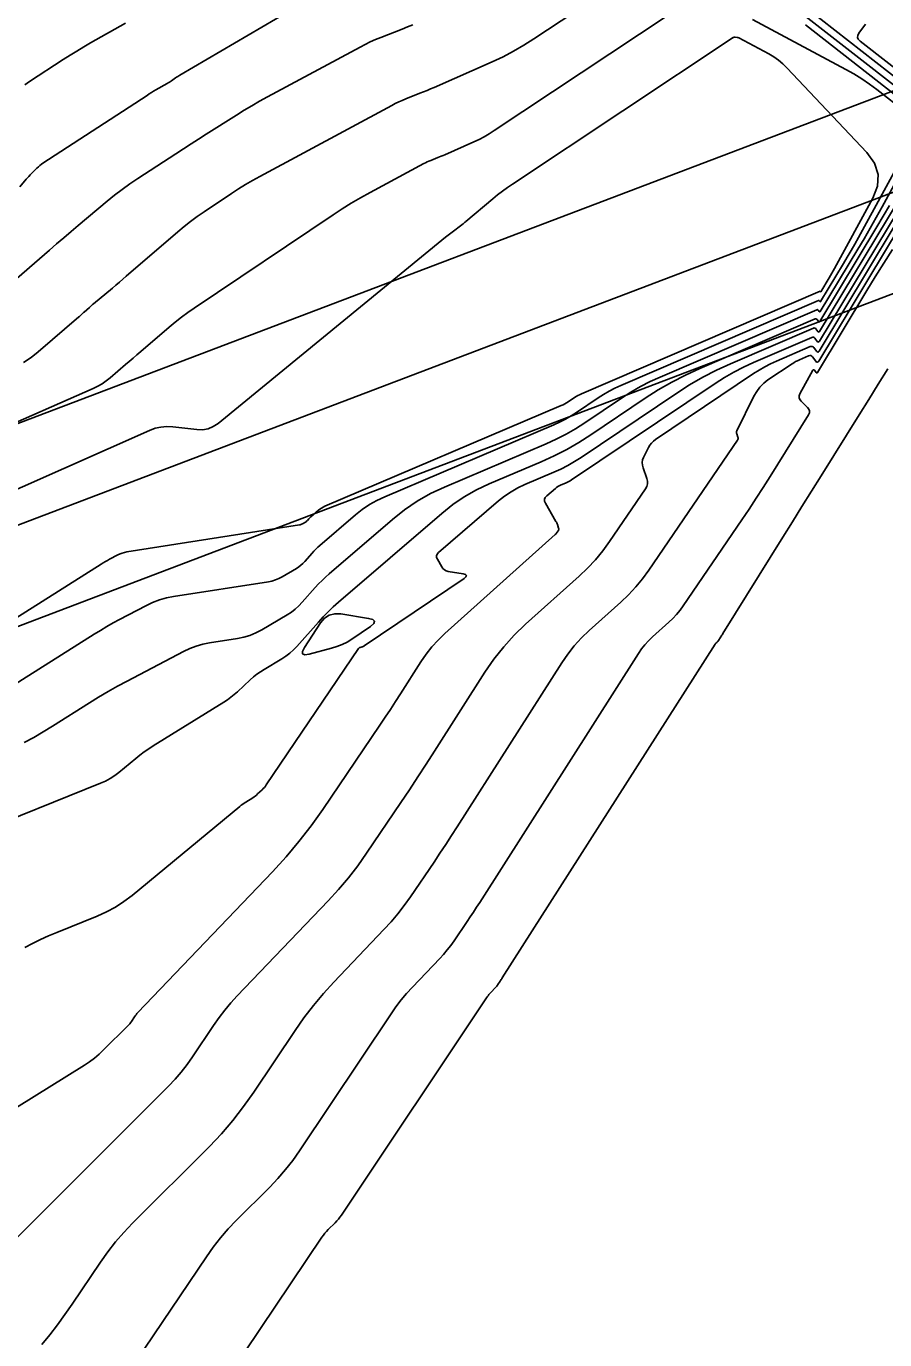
# Model space of a CAD drawing. Extents: x 658976 to 668726, y 639543 to 647196.
# Drawn here: x 662043.6 to 662088.9, y 641733.2 to 641802.5 of the extents above; entities that cross this region are included whole.
import ezdxf

# ---------------------------------------------------------------- set-up
doc = ezdxf.new("R2010")
doc.units = 0
for name, color, linetype in [('Ex_Major Contours', 7, 'Continuous'), ('Ex_Minor Contours', 7, 'Continuous'), ('R_Water', 7, 'Continuous')]:
    doc.layers.add(name, color=color, linetype=linetype)

msp = doc.modelspace()

# ---------------------------------------------------------------- linework, layer by layer
at = {"layer": 'Ex_Major Contours'}
for points in [[(662043.5, 641784.758), (662043.895, 641785.027), (662044.271, 641785.327), (662046.425, 641787.172), (662046.448, 641787.193), (662046.471, 641787.214), (662046.494, 641787.235), (662046.516, 641787.257), (662046.604, 641787.345), (662046.626, 641787.367), (662046.648, 641787.388), (662046.671, 641787.409), (662046.695, 641787.43), (662046.976, 641787.676), (662047.031, 641787.723), (662047.086, 641787.771), (662047.142, 641787.818), (662047.197, 641787.864), (662048.189, 641788.696), (662048.372, 641788.85), (662048.555, 641789.005), (662048.738, 641789.16), (662048.92, 641789.316), (662051.639, 641791.654), (662051.973, 641791.933), (662052.316, 641792.202), (662052.666, 641792.461), (662053.024, 641792.709), (662054.473, 641793.68), (662054.838, 641793.919), (662055.208, 641794.148), (662055.584, 641794.368), (662055.965, 641794.579), (662062.94, 641798.331), (662063.119, 641798.424), (662063.3, 641798.511), (662063.484, 641798.593), (662063.67, 641798.67), (662064.42, 641798.965), (662064.607, 641799.04), (662064.794, 641799.117), (662064.979, 641799.195), (662065.164, 641799.276), (662068.237, 641800.633), (662068.804, 641800.898), (662069.358, 641801.186), (662069.9, 641801.498), (662070.429, 641801.833), (662074.089, 641804.26)], [(662084.757, 641802.571), (662090.005, 641798.48)], [(662044.47, 641732.963), (662044.889, 641733.482), (662045.294, 641734.011), (662045.686, 641734.55), (662046.065, 641735.099), (662047.554, 641737.313), (662047.939, 641737.856), (662048.349, 641738.379), (662048.784, 641738.881), (662049.243, 641739.363), (662053.304, 641743.417), (662053.943, 641744.087), (662054.546, 641744.785), (662055.115, 641745.513), (662055.648, 641746.27), (662057.827, 641749.531), (662058.298, 641750.203), (662058.797, 641750.853), (662059.324, 641751.481), (662059.878, 641752.087), (662062.519, 641754.849), (662062.895, 641755.259), (662063.252, 641755.683), (662063.591, 641756.121), (662063.912, 641756.574), (662065.16, 641758.416), (662065.47, 641758.878), (662065.778, 641759.341), (662066.081, 641759.807), (662066.382, 641760.275), (662071.899, 641768.922), (662072.216, 641769.385), (662072.563, 641769.823), (662072.938, 641770.236), (662073.343, 641770.625), (662075.021, 641772.129), (662075.427, 641772.516), (662075.809, 641772.926), (662076.164, 641773.358), (662076.494, 641773.812), (662081.175, 641780.676), (662081.196, 641780.713), (662081.206, 641780.752), (662081.206, 641780.793), (662081.196, 641780.834), (662081.137, 641781.003), (662081.126, 641781.045), (662081.124, 641781.087), (662081.131, 641781.128), (662081.146, 641781.168), (662082.045, 641782.996), (662082.188, 641783.245), (662082.359, 641783.47), (662082.559, 641783.67), (662082.786, 641783.845), (662084.054, 641784.696), (662084.148, 641784.756), (662084.244, 641784.811), (662084.343, 641784.862), (662084.444, 641784.908), (662084.928, 641785.116), (662084.99, 641785.134), (662085.046, 641785.13), (662085.096, 641785.105), (662085.141, 641785.059), (662085.308, 641784.833), (662085.349, 641784.791), (662085.389, 641784.778), (662085.427, 641784.795), (662085.464, 641784.84), (662093.221, 641797.709)], [(662090.503, 641796.081), (662088.813, 641792.986), (662088.499, 641792.42), (662088.18, 641791.857), (662087.855, 641791.297), (662087.524, 641790.741), (662085.543, 641787.456), (662085.531, 641787.44), (662085.518, 641787.435), (662085.504, 641787.439), (662085.49, 641787.453), (662085.434, 641787.53), (662085.418, 641787.545), (662085.401, 641787.554), (662085.382, 641787.555), (662085.361, 641787.549), (662077.104, 641784.001), (662076.573, 641783.759), (662076.056, 641783.493), (662075.552, 641783.203), (662075.061, 641782.889), (662073.122, 641781.587), (662072.63, 641781.273), (662072.126, 641780.984), (662071.608, 641780.719), (662071.078, 641780.478), (662065.713, 641778.196), (662064.976, 641777.848), (662064.272, 641777.447), (662063.601, 641776.993), (662062.964, 641776.486), (662059.63, 641773.619), (662059.437, 641773.447), (662059.25, 641773.269), (662059.069, 641773.084), (662058.894, 641772.893), (662058.207, 641772.116), (662058.028, 641771.93), (662057.837, 641771.759), (662057.634, 641771.604), (662057.417, 641771.464), (662056.067, 641770.665), (662055.763, 641770.504), (662055.447, 641770.373), (662055.12, 641770.273), (662054.782, 641770.204), (662053.31, 641769.974), (662052.955, 641769.904), (662052.609, 641769.805), (662052.272, 641769.679), (662051.945, 641769.524), (662048.965, 641767.96), (662048.458, 641767.688), (662047.957, 641767.405), (662047.462, 641767.113), (662046.972, 641766.81), (662045.025, 641765.581), (662044.535, 641765.28), (662044.037, 641764.993), (662043.531, 641764.719)]]:
    msp.add_lwpolyline(points, dxfattribs=at)
at = {"layer": 'Ex_Minor Contours'}
for points in [[(662082.1, 641805.109), (662090.68, 641798.421)], [(662043.303, 641794.028), (662043.644, 641794.429), (662043.711, 641794.507), (662043.779, 641794.583), (662043.849, 641794.658), (662043.92, 641794.731), (662044.207, 641795.023), (662044.28, 641795.094), (662044.357, 641795.161), (662044.438, 641795.223), (662044.522, 641795.281), (662050.016, 641798.859), (662050.131, 641798.932), (662050.247, 641799.005), (662050.365, 641799.075), (662050.483, 641799.144), (662051.081, 641799.485), (662051.138, 641799.519), (662051.195, 641799.554), (662051.251, 641799.59), (662051.306, 641799.627), (662051.524, 641799.78), (662051.579, 641799.818), (662051.635, 641799.855), (662051.692, 641799.89), (662051.749, 641799.924), (662059.681, 641804.58)], [(662030.854, 641776.215), (662047.177, 641783.399), (662047.416, 641783.514), (662047.644, 641783.647), (662047.862, 641783.795), (662048.069, 641783.96), (662048.878, 641784.653), (662049.08, 641784.827), (662049.282, 641785), (662049.484, 641785.173), (662049.686, 641785.347), (662051.179, 641786.63), (662051.498, 641786.897), (662051.826, 641787.154), (662052.16, 641787.401), (662052.503, 641787.638), (662059.834, 641792.555), (662060.311, 641792.866), (662060.796, 641793.166), (662061.288, 641793.454), (662061.786, 641793.731), (662064.625, 641795.257), (662064.713, 641795.303), (662064.803, 641795.347), (662064.895, 641795.387), (662064.987, 641795.425), (662065.36, 641795.572), (662065.452, 641795.609), (662065.545, 641795.647), (662065.637, 641795.686), (662065.729, 641795.726), (662067.254, 641796.4), (662067.535, 641796.532), (662067.811, 641796.675), (662068.079, 641796.829), (662068.342, 641796.996), (662077.519, 641803.082)], [(662081.969, 641802.859), (662086.896, 641800.226), (662087.321, 641799.987), (662087.734, 641799.731), (662088.136, 641799.457), (662088.527, 641799.165), (662090.067, 641797.965)], [(662084.871, 641803.416), (662091.355, 641798.362)], [(662042.62, 641788.738), (662044.867, 641790.695), (662045.245, 641791.023), (662045.624, 641791.348), (662046.005, 641791.672), (662046.387, 641791.994), (662047.919, 641793.279), (662048.307, 641793.594), (662048.703, 641793.897), (662049.108, 641794.187), (662049.523, 641794.466), (662051.541, 641795.78), (662051.938, 641796.038), (662052.336, 641796.295), (662052.735, 641796.551), (662053.135, 641796.805), (662054.735, 641797.82), (662055.137, 641798.07), (662055.544, 641798.313), (662055.955, 641798.548), (662056.37, 641798.777), (662061.255, 641801.404), (662061.524, 641801.544), (662061.796, 641801.675), (662062.073, 641801.798), (662062.353, 641801.914), (662063.481, 641802.358), (662063.762, 641802.471), (662064.042, 641802.586)], [(662043.561, 641799.408), (662043.82, 641799.587), (662045.596, 641800.743), (662045.951, 641800.971), (662046.31, 641801.194), (662046.672, 641801.411), (662047.037, 641801.623), (662048.879, 641802.674)], [(662087.934, 641802.611), (662087.586, 641802.139), (662087.524, 641802.024), (662087.513, 641801.916), (662087.552, 641801.816), (662087.643, 641801.722), (662092.029, 641798.303)], [(662034.381, 641774.194), (662050.152, 641781.186), (662050.447, 641781.295), (662050.748, 641781.362), (662051.055, 641781.387), (662051.369, 641781.372), (662052.635, 641781.225), (662052.943, 641781.219), (662053.234, 641781.271), (662053.507, 641781.384), (662053.762, 641781.556), (662065.766, 641791.372), (662065.836, 641791.428), (662065.906, 641791.484), (662065.977, 641791.54), (662066.048, 641791.594), (662066.693, 641792.087), (662066.729, 641792.115), (662066.765, 641792.144), (662066.8, 641792.173), (662066.836, 641792.202), (662068.259, 641793.399), (662068.511, 641793.604), (662068.768, 641793.803), (662069.031, 641793.993), (662069.299, 641794.177), (662080.949, 641801.903), (662080.972, 641801.916), (662080.996, 641801.924), (662081.02, 641801.928), (662081.046, 641801.928), (662081.152, 641801.918), (662081.178, 641801.914), (662081.203, 641801.908), (662081.228, 641801.899), (662081.252, 641801.888), (662082.823, 641801.048), (662083.086, 641800.894), (662083.333, 641800.721), (662083.565, 641800.527), (662083.783, 641800.315), (662088.009, 641795.838), (662088.414, 641795.277), (662088.602, 641794.689), (662088.57, 641794.072), (662088.32, 641793.428), (662086.298, 641789.725), (662086.229, 641789.6), (662086.158, 641789.475), (662086.086, 641789.352), (662086.013, 641789.229), (662085.575, 641788.502), (662085.572, 641788.498), (662085.569, 641788.497), (662085.566, 641788.498), (662085.563, 641788.501), (662085.551, 641788.518), (662085.547, 641788.522), (662085.544, 641788.524), (662085.539, 641788.524), (662085.535, 641788.523), (662072.935, 641783.109), (662072.842, 641783.067), (662072.752, 641783.02), (662072.663, 641782.969), (662072.577, 641782.914), (662072.237, 641782.686), (662072.151, 641782.631), (662072.063, 641782.58), (662071.972, 641782.534), (662071.879, 641782.492), (662059.404, 641777.183), (662059.313, 641777.14), (662059.226, 641777.09), (662059.143, 641777.034), (662059.064, 641776.972), (662058.653, 641776.617), (662058.629, 641776.596), (662058.606, 641776.574), (662058.583, 641776.551), (662058.562, 641776.528), (662058.477, 641776.432), (662058.455, 641776.409), (662058.431, 641776.388), (662058.406, 641776.368), (662058.379, 641776.351), (662058.212, 641776.252), (662058.175, 641776.232), (662058.136, 641776.216), (662058.095, 641776.204), (662058.053, 641776.195), (662048.95, 641774.775), (662048.828, 641774.751), (662048.709, 641774.717), (662048.593, 641774.673), (662048.48, 641774.62), (662048.035, 641774.387), (662047.924, 641774.327), (662047.815, 641774.265), (662047.707, 641774.202), (662047.6, 641774.136), (662034.261, 641765.709)], [(662090.369, 641796.508), (662087.555, 641791.356), (662087.364, 641791.01), (662087.169, 641790.666), (662086.971, 641790.324), (662086.768, 641789.985), (662085.559, 641787.979), (662085.551, 641787.969), (662085.543, 641787.966), (662085.535, 641787.969), (662085.527, 641787.977), (662085.492, 641788.024), (662085.483, 641788.034), (662085.472, 641788.039), (662085.461, 641788.04), (662085.448, 641788.036), (662075.019, 641783.555), (662074.708, 641783.413), (662074.404, 641783.256), (662074.108, 641783.086), (662073.819, 641782.902), (662072.68, 641782.136), (662072.391, 641781.952), (662072.094, 641781.782), (662071.79, 641781.627), (662071.478, 641781.485), (662062.559, 641777.689), (662062.145, 641777.494), (662061.749, 641777.269), (662061.372, 641777.014), (662061.014, 641776.729), (662059.142, 641775.118), (662059.033, 641775.022), (662058.928, 641774.921), (662058.826, 641774.818), (662058.728, 641774.71), (662058.342, 641774.274), (662058.242, 641774.169), (662058.134, 641774.073), (662058.02, 641773.986), (662057.898, 641773.908), (662057.14, 641773.459), (662056.969, 641773.368), (662056.791, 641773.294), (662056.607, 641773.238), (662056.418, 641773.2), (662051.418, 641772.42), (662051.037, 641772.344), (662050.666, 641772.239), (662050.305, 641772.103), (662049.954, 641771.936), (662048.571, 641771.21), (662048.227, 641771.026), (662047.887, 641770.834), (662047.551, 641770.636), (662047.218, 641770.43), (662038.787, 641765.104)], [(662042.946, 641738.403), (662051.153, 641746.597), (662051.498, 641746.958), (662051.823, 641747.335), (662052.13, 641747.728), (662052.418, 641748.136), (662053.53, 641749.8), (662053.817, 641750.209), (662054.12, 641750.605), (662054.44, 641750.987), (662054.778, 641751.356), (662059.578, 641756.376), (662060.123, 641756.971), (662060.642, 641757.587), (662061.135, 641758.224), (662061.602, 641758.883), (662063.416, 641761.56), (662063.867, 641762.231), (662064.313, 641762.905), (662064.755, 641763.582), (662065.192, 641764.262), (662067.85, 641768.429), (662068.322, 641769.116), (662068.837, 641769.766), (662069.395, 641770.38), (662069.996, 641770.957), (662072.821, 641773.491), (662073.263, 641773.912), (662073.678, 641774.357), (662074.064, 641774.827), (662074.423, 641775.32), (662076.323, 641778.106), (662076.391, 641778.233), (662076.426, 641778.364), (662076.426, 641778.5), (662076.393, 641778.64), (662076.19, 641779.218), (662076.155, 641779.355), (662076.149, 641779.49), (662076.171, 641779.624), (662076.222, 641779.756), (662076.48, 641780.28), (662076.551, 641780.405), (662076.637, 641780.518), (662076.737, 641780.618), (662076.851, 641780.705), (662082.026, 641784.181), (662082.316, 641784.365), (662082.613, 641784.536), (662082.917, 641784.693), (662083.23, 641784.836), (662085.015, 641785.603), (662085.068, 641785.618), (662085.117, 641785.615), (662085.161, 641785.593), (662085.199, 641785.553), (662085.344, 641785.357), (662085.38, 641785.321), (662085.414, 641785.31), (662085.448, 641785.324), (662085.48, 641785.363), (662092.05, 641796.262)], [(662090.878, 641794.815), (662085.496, 641785.887), (662085.468, 641785.853), (662085.44, 641785.841), (662085.411, 641785.85), (662085.381, 641785.881), (662085.258, 641786.047), (662085.225, 641786.081), (662085.188, 641786.099), (662085.147, 641786.102), (662085.101, 641786.09), (662082.016, 641784.764), (662081.492, 641784.524), (662080.981, 641784.261), (662080.483, 641783.975), (662079.998, 641783.665), (662072.413, 641778.571), (662072.345, 641778.528), (662072.276, 641778.488), (662072.205, 641778.452), (662072.132, 641778.419), (662071.836, 641778.293), (662071.763, 641778.259), (662071.694, 641778.219), (662071.628, 641778.175), (662071.566, 641778.125), (662071.108, 641777.731), (662071.031, 641777.645), (662070.995, 641777.551), (662070.998, 641777.451), (662071.042, 641777.344), (662071.595, 641776.382), (662071.616, 641776.343), (662071.636, 641776.302), (662071.654, 641776.261), (662071.67, 641776.218), (662071.738, 641776.026), (662071.745, 641775.994), (662071.745, 641775.963), (662071.737, 641775.934), (662071.722, 641775.905), (662071.645, 641775.792), (662071.625, 641775.765), (662071.604, 641775.738), (662071.581, 641775.714), (662071.556, 641775.69), (662065.735, 641770.469), (662065.378, 641770.127), (662065.047, 641769.763), (662064.742, 641769.377), (662064.462, 641768.97), (662063.395, 641767.297), (662063.127, 641766.879), (662062.856, 641766.464), (662062.582, 641766.05), (662062.305, 641765.639), (662059.292, 641761.192), (662058.679, 641760.327), (662058.033, 641759.491), (662057.351, 641758.683), (662056.636, 641757.902), (662049.532, 641750.472), (662049.483, 641750.418), (662049.436, 641750.362), (662049.392, 641750.305), (662049.35, 641750.245), (662049.187, 641750.002), (662049.145, 641749.942), (662049.101, 641749.885), (662049.053, 641749.83), (662049.003, 641749.777), (662047.725, 641748.502), (662047.489, 641748.279), (662047.242, 641748.072), (662046.983, 641747.878), (662046.712, 641747.699), (662039.517, 641743.235)], [(662089.706, 641793.368), (662085.511, 641786.41), (662085.489, 641786.382), (662085.466, 641786.372), (662085.442, 641786.38), (662085.417, 641786.405), (662085.316, 641786.541), (662085.289, 641786.569), (662085.259, 641786.584), (662085.225, 641786.587), (662085.188, 641786.576), (662080.802, 641784.692), (662080.067, 641784.356), (662079.35, 641783.986), (662078.651, 641783.584), (662077.969, 641783.149), (662072.924, 641779.761), (662072.576, 641779.539), (662072.219, 641779.334), (662071.852, 641779.146), (662071.476, 641778.976), (662069.954, 641778.328), (662069.582, 641778.153), (662069.227, 641777.951), (662068.889, 641777.721), (662068.567, 641777.465), (662065.397, 641774.74), (662065.327, 641774.661), (662065.294, 641774.575), (662065.297, 641774.484), (662065.337, 641774.386), (662065.569, 641773.983), (662065.634, 641773.892), (662065.713, 641773.823), (662065.807, 641773.773), (662065.915, 641773.745), (662066.692, 641773.621), (662066.821, 641773.585), (662066.873, 641773.533), (662066.848, 641773.463), (662066.746, 641773.377), (662061.472, 641769.812), (662061.448, 641769.797), (662061.423, 641769.785), (662061.397, 641769.774), (662061.37, 641769.766), (662061.261, 641769.738), (662061.235, 641769.729), (662061.212, 641769.715), (662061.192, 641769.698), (662061.174, 641769.677), (662056.308, 641762.48), (662056.26, 641762.414), (662056.208, 641762.35), (662056.153, 641762.289), (662056.095, 641762.231), (662055.854, 641762.005), (662055.792, 641761.95), (662055.728, 641761.898), (662055.662, 641761.85), (662055.593, 641761.805), (662055.23, 641761.58), (662055.147, 641761.526), (662055.066, 641761.47), (662054.987, 641761.412), (662054.91, 641761.35), (662049.223, 641756.656), (662048.796, 641756.33), (662048.348, 641756.04), (662047.879, 641755.785), (662047.388, 641755.566), (662045.253, 641754.706), (662044.821, 641754.525), (662044.395, 641754.332), (662043.975, 641754.126), (662043.56, 641753.909)], [(662089.196, 641793.045), (662088.868, 641792.481), (662088.534, 641791.921), (662085.527, 641786.933), (662085.51, 641786.911), (662085.492, 641786.903), (662085.473, 641786.909), (662085.454, 641786.929), (662085.375, 641787.036), (662085.354, 641787.057), (662085.33, 641787.069), (662085.304, 641787.071), (662085.275, 641787.063), (662079.188, 641784.448), (662078.439, 641784.105), (662077.709, 641783.729), (662076.997, 641783.32), (662076.303, 641782.877), (662073.434, 641780.95), (662072.806, 641780.549), (662072.161, 641780.18), (662071.499, 641779.841), (662070.821, 641779.533), (662068.073, 641778.364), (662067.402, 641778.047), (662066.76, 641777.682), (662066.149, 641777.268), (662065.568, 641776.806), (662060.119, 641772.12), (662059.841, 641771.872), (662059.572, 641771.616), (662059.311, 641771.35), (662059.06, 641771.076), (662057.921, 641769.788), (662057.743, 641769.602), (662057.552, 641769.432), (662057.348, 641769.276), (662057.132, 641769.137), (662056.19, 641768.579), (662055.996, 641768.457), (662055.809, 641768.325), (662055.63, 641768.183), (662055.459, 641768.031), (662054.788, 641767.402), (662054.617, 641767.25), (662054.439, 641767.106), (662054.254, 641766.971), (662054.063, 641766.846), (662050.347, 641764.542), (662050.107, 641764.387), (662049.872, 641764.224), (662049.643, 641764.054), (662049.419, 641763.875), (662048.536, 641763.147), (662048.31, 641762.974), (662048.072, 641762.82), (662047.823, 641762.685), (662047.563, 641762.568), (662040.846, 641759.864)], [(662089.351, 641790.729), (662088.896, 641790.009), (662088.447, 641789.285), (662088.004, 641788.558), (662085.404, 641784.244), (662085.385, 641784.22), (662085.364, 641784.212), (662085.344, 641784.219), (662085.322, 641784.241), (662085.234, 641784.36), (662085.212, 641784.382), (662085.192, 641784.388), (662085.173, 641784.379), (662085.154, 641784.354), (662084.47, 641783.11), (662084.43, 641783.006), (662084.426, 641782.907), (662084.459, 641782.815), (662084.528, 641782.727), (662084.878, 641782.389), (662084.947, 641782.302), (662084.977, 641782.21), (662084.97, 641782.114), (662084.925, 641782.013), (662082.895, 641778.753), (662082.533, 641778.178), (662082.164, 641777.606), (662081.79, 641777.038), (662081.409, 641776.473), (662078.313, 641771.933), (662078.143, 641771.7), (662077.96, 641771.477), (662077.763, 641771.266), (662077.554, 641771.067), (662076.691, 641770.292), (662076.482, 641770.092), (662076.289, 641769.88), (662076.11, 641769.654), (662075.947, 641769.416), (662067.572, 641756.288), (662067.408, 641756.032), (662067.242, 641755.778), (662067.074, 641755.525), (662066.904, 641755.272), (662066.222, 641754.266), (662066.047, 641754.018), (662065.861, 641753.779), (662065.666, 641753.547), (662065.461, 641753.323), (662064.018, 641751.813), (662063.715, 641751.483), (662063.427, 641751.139), (662063.154, 641750.784), (662062.897, 641750.416), (662058.064, 641743.187), (662057.706, 641742.679), (662057.325, 641742.19), (662056.919, 641741.721), (662056.491, 641741.271), (662054.728, 641739.511), (662054.299, 641739.061), (662053.893, 641738.592), (662053.51, 641738.104), (662053.151, 641737.597), (662049.429, 641732.065)], [(662089.111, 641784.426), (662088.607, 641783.62), (662088.103, 641782.813), (662087.6, 641782.007), (662085.586, 641778.781), (662085.082, 641777.974), (662084.579, 641777.167), (662084.076, 641776.36), (662083.574, 641775.553), (662080.41, 641770.471), (662080.381, 641770.426), (662080.352, 641770.381), (662080.323, 641770.336), (662080.293, 641770.292), (662080.131, 641770.055), (662080.121, 641770.041), (662080.111, 641770.028), (662080.1, 641770.016), (662080.087, 641770.005), (662080.038, 641769.96), (662080.026, 641769.949), (662080.015, 641769.937), (662080.004, 641769.924), (662079.995, 641769.91), (662068.762, 641752.301), (662068.734, 641752.258), (662068.706, 641752.215), (662068.677, 641752.171), (662068.648, 641752.128), (662068.532, 641751.957), (662068.503, 641751.915), (662068.471, 641751.874), (662068.438, 641751.835), (662068.403, 641751.797), (662068.157, 641751.54), (662068.106, 641751.484), (662068.057, 641751.425), (662068.01, 641751.365), (662067.967, 641751.302), (662060.271, 641739.79), (662060.197, 641739.684), (662060.118, 641739.583), (662060.033, 641739.485), (662059.944, 641739.391), (662059.577, 641739.025), (662059.487, 641738.931), (662059.403, 641738.834), (662059.323, 641738.732), (662059.248, 641738.626), (662051.904, 641727.708)]]:
    msp.add_lwpolyline(points, dxfattribs=at)
msp.add_lwpolyline([(662061.935, 641771.205), (662062.026, 641771.113), (662061.982, 641770.992), (662061.803, 641770.84), (662060.82, 641770.176), (662060.569, 641770.021), (662060.308, 641769.889), (662060.036, 641769.78), (662059.754, 641769.694), (662058.578, 641769.389), (662058.343, 641769.354), (662058.223, 641769.402), (662058.217, 641769.53), (662058.326, 641769.741), (662059.176, 641771.031), (662059.386, 641771.277), (662059.633, 641771.438), (662059.919, 641771.512), (662060.242, 641771.5), (662061.709, 641771.266)], close=True, dxfattribs=at)
at = {"layer": 'R_Water'}
for p, q in [((662011.044, 641769.324), (662138.918, 641817.923)), ((661564.222, 641594.16), (662140.694, 641813.249)), ((662005.431, 641756.493), (662142.471, 641808.576))]:
    msp.add_line(p, q, dxfattribs=at)

doc.saveas('drawing.dxf')
